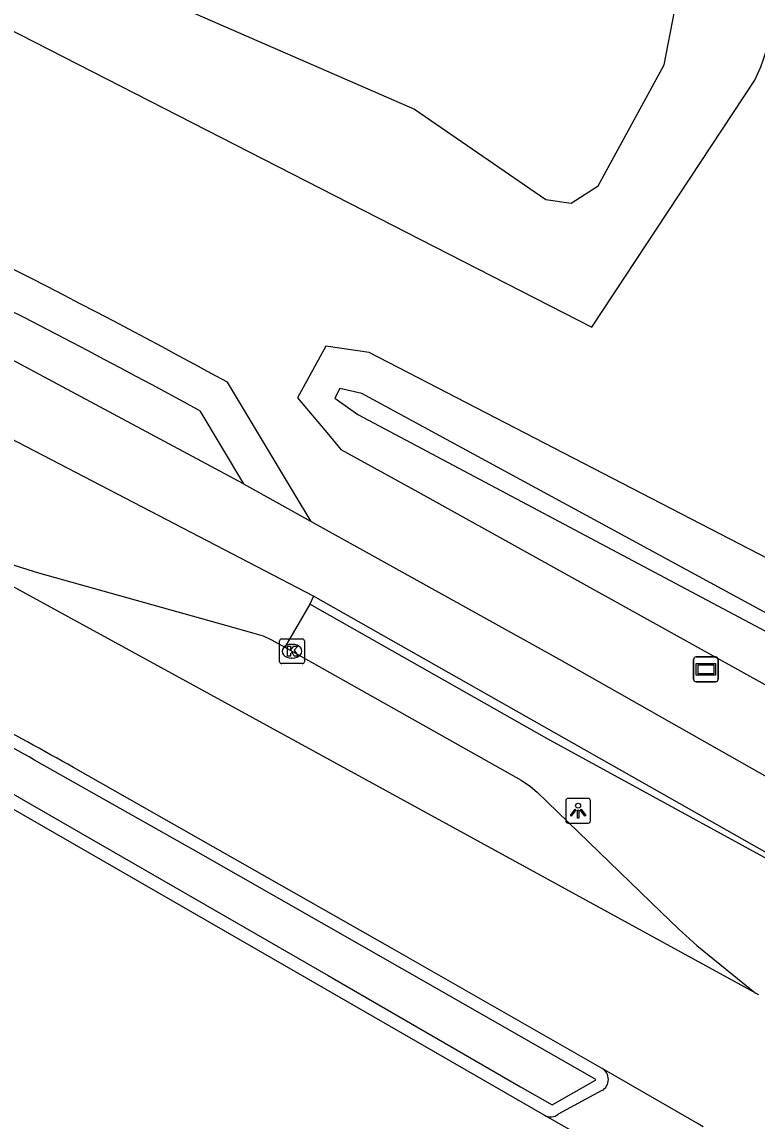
# Model space of a CAD drawing. Extents: x 156141 to 158132, y 385651 to 388399.
# Drawn here: x 157095 to 157124.66, y 386115.7 to 386160.05 of the extents above; entities that cross this region are included whole.
import ezdxf

# ---------------------------------------------------------------- set-up
doc = ezdxf.new("R2010")
doc.units = 0
for name, color, linetype in [('IMGEO_Fietspad_gesloten', 7, 'Continuous'), ('IMGEO_Fietspad_open', 7, 'Continuous'), ('IMGEO_Kolk', 7, 'Continuous'), ('IMGEO_Lichtpunt', 7, 'Continuous'), ('IMGEO_Loofbos', 7, 'Continuous'), ('IMGEO_Rijbaan_lokaal_gesloten', 7, 'Continuous'), ('IMGEO_Rijbaan_lokaal_open', 7, 'Continuous'), ('IMGEO_Verkeerseiland_open', 7, 'Continuous'), ('IMGEO_Verklikker', 7, 'Continuous'), ('IMGEO_Voetpad_open', 7, 'Continuous'), ('IMGEO_Waterloop', 7, 'Continuous')]:
    doc.layers.add(name, color=color, linetype=linetype)

msp = doc.modelspace()

# ---------------------------------------------------------------- linework, layer by layer
at = {"layer": 'IMGEO_Fietspad_gesloten'}
for points in [[(157103.938, 386141.414), (157090.83, 386148.434)], [(157106.768, 386136.88), (157104.487, 386138.066), (157089.537, 386145.838)], [(157103.938, 386141.414), (157106.669, 386139.896)], [(157106.669, 386139.896), (157116.672, 386134.337), (157134.922, 386123.988)], [(157129.231, 386123.991), (157129.321, 386124.103), (157106.768, 386136.88)]]:
    msp.add_lwpolyline(points, dxfattribs=at)
at = {"layer": 'IMGEO_Fietspad_open'}
for points in [[(157106.768, 386136.88), (157106.612, 386136.552)], [(157129.231, 386123.991), (157116.177, 386131.137), (157106.612, 386136.552)]]:
    msp.add_lwpolyline(points, dxfattribs=at)
at = {"layer": 'IMGEO_Kolk'}
for p, q in [((157105.394, 386134.227), (157105.394, 386135.079)), ((157105.469, 386135.153), (157106.321, 386135.153)), ((157105.882, 386134.933), (157105.907, 386134.933)), ((157106.395, 386135.079), (157106.395, 386134.227)), ((157105.905, 386134.373), (157105.88, 386134.373)), ((157106.321, 386134.153), (157105.469, 386134.153))]:
    msp.add_line(p, q, dxfattribs=at)
for points in [[(157105.394, 386134.227), (157105.394, 386135.079)], [(157105.469, 386135.153), (157106.321, 386135.153)], [(157105.715, 386134.853), (157105.838, 386134.853), (157105.838, 386134.702), (157105.968, 386134.853), (157106.132, 386134.853), (157105.986, 386134.702), (157106.139, 386134.453), (157105.987, 386134.453), (157105.902, 386134.617), (157105.838, 386134.55), (157105.838, 386134.453), (157105.715, 386134.453), (157105.715, 386134.853)], [(157106.395, 386135.079), (157106.395, 386134.227)], [(157106.321, 386134.153), (157105.469, 386134.153)]]:
    msp.add_lwpolyline(points, dxfattribs=at)
for centre, start, end in [((157105.471, 386135.077), 91.552, 178.448), ((157105.471, 386135.077), 91.552, 178.448), ((157106.319, 386135.077), 1.552, 88.448), ((157106.319, 386135.077), 1.552, 88.448), ((157105.471, 386134.229), 181.552, 268.448), ((157105.471, 386134.229), 181.552, 268.448), ((157106.319, 386134.229), 271.552, 358.448), ((157106.319, 386134.229), 271.552, 358.448)]:
    msp.add_arc(centre, 0.0765, start, end, dxfattribs=at)
for centre, major_axis, ratio, start_param, end_param in [((157105.881, 386134.653), (-0.387, 0.002), 0.722429, 4.712389, 7.853982), ((157105.906, 386134.653), (-0.39, 0.002), 0.717154, 1.570796, 4.712389)]:
    msp.add_ellipse(centre, major_axis=major_axis, ratio=ratio, start_param=start_param, end_param=end_param, dxfattribs=at)
at = {"layer": 'IMGEO_Lichtpunt'}
for p, q in [((157116.939, 386128.623), (157116.939, 386127.816)), ((157116.939, 386128.623), (157116.939, 386127.816)), ((157117.841, 386128.718), (157117.033, 386128.718)), ((157117.841, 386128.718), (157117.033, 386128.718)), ((157117.935, 386127.816), (157117.935, 386128.623)), ((157117.935, 386127.816), (157117.935, 386128.623)), ((157117.033, 386127.722), (157117.841, 386127.722)), ((157117.033, 386127.722), (157117.841, 386127.722))]:
    msp.add_line(p, q, dxfattribs=at)
for points in [[(157117.313, 386128.287), (157117.352, 386128.259), (157117.164, 386127.997), (157117.126, 386128.024), (157117.313, 386128.287)], [(157117.415, 386128.239), (157117.462, 386128.239), (157117.462, 386127.917), (157117.415, 386127.917), (157117.415, 386128.239)], [(157117.525, 386128.259), (157117.563, 386128.286), (157117.75, 386128.024), (157117.711, 386127.996), (157117.525, 386128.259)]]:
    msp.add_lwpolyline(points, dxfattribs=at)
msp.add_circle((157117.438, 386128.421), 0.0994, dxfattribs=at)
for centre, start, end in [((157117.033, 386128.623), 90, 180), ((157117.033, 386128.623), 90, 180), ((157117.841, 386128.623), 0, 90), ((157117.841, 386128.623), 0, 90), ((157117.033, 386127.816), 180, 270), ((157117.033, 386127.816), 180, 270), ((157117.841, 386127.816), 270, 0), ((157117.841, 386127.816), 270, 360)]:
    msp.add_arc(centre, 0.0946, start, end, dxfattribs=at)
at = {"layer": 'IMGEO_Loofbos'}
for points in [[(156752.693, 386319.228), (156787.825, 386302.101), (156862.258, 386266.393), (156895.558, 386250), (156937.684, 386229.262), (157000, 386199.365), (157015.458, 386191.949), (157034.317, 386182.486), (157050.226, 386178.35), (157087.44, 386163.379), (157117.992, 386147.727), (157124.568, 386157.701)], [(157163.497, 386144.088), (157147.074, 386134.98), (157136.75, 386132.939), (157133.77, 386133.907), (157109.002, 386146.714), (157107.253, 386146.967), (157106.12, 386144.881), (157107.366, 386143.394), (157107.863, 386142.8), (157110.967, 386141.093), (157135.678, 386127.367)]]:
    msp.add_lwpolyline(points, dxfattribs=at)
msp.add_arc((157117.582, 386161.141), 7.787, 333.7823, 8.0164, dxfattribs=at)
at = {"layer": 'IMGEO_Rijbaan_lokaal_gesloten'}
for points in [[(157124.58, 386120.873), (157101.902, 386133.282), (157090.855, 386139.327)], [(157080.838, 386136.228), (157106.016, 386121.735), (157116.081, 386115.931)], [(157118.406, 386117.82), (157109.931, 386122.656), (157097.083, 386129.962)], [(157124.58, 386120.873), (157124.714, 386120.801)], [(157122.488, 386115.468), (157122.284, 386115.583), (157118.508, 386117.767), (157118.406, 386117.82)], [(157116.081, 386115.931), (157119.833, 386113.801), (157120.212, 386113.595)]]:
    msp.add_lwpolyline(points, dxfattribs=at)
msp.add_arc((156947.211, 385862.406), 306.672, 60.74451, 62.33712, dxfattribs=at)
at = {"layer": 'IMGEO_Rijbaan_lokaal_open'}
for points in [[(157090.855, 386139.327), (157095.67, 386137.824), (157103.214, 386135.71), (157104.36, 386135.389), (157104.734, 386135.28), (157105.07, 386135.116), (157105.604, 386134.815)], [(157105.604, 386134.815), (157115.139, 386129.451), (157115.522, 386129.19), (157115.787, 386128.963), (157120.774, 386124.138), (157121.49, 386123.452), (157122.227, 386122.786), (157124.58, 386120.873)]]:
    msp.add_lwpolyline(points, dxfattribs=at)
at = {"layer": 'IMGEO_Verkeerseiland_open'}
for points in [[(157081.073, 386136.764), (157092.4, 386130.173), (157107.354, 386121.567)], [(157107.354, 386121.567), (157115.116, 386117.074), (157116.391, 386116.354), (157118.146, 386117.345), (157118.147, 386117.38), (157111.973, 386120.905), (157102.114, 386126.536), (157095.5, 386130.265)]]:
    msp.add_lwpolyline(points, dxfattribs=at)
msp.add_arc((157033.068, 386022.084), 124.904, 60.01032, 63.68919, dxfattribs=at)
at = {"layer": 'IMGEO_Verklikker'}
for p, q in [((157122.198, 386134.424), (157122.988, 386134.424)), ((157122.988, 386134.424), (157122.198, 386134.424)), ((157122.098, 386133.524), (157122.098, 386134.324)), ((157122.098, 386134.324), (157122.098, 386133.524)), ((157123.088, 386134.324), (157123.088, 386133.524)), ((157123.088, 386133.524), (157123.088, 386134.324)), ((157122.988, 386133.424), (157122.198, 386133.424)), ((157122.198, 386133.424), (157122.988, 386133.424))]:
    msp.add_line(p, q, dxfattribs=at)
for points in [[(157122.199, 386134.156), (157122.987, 386134.156), (157122.987, 386133.692), (157122.199, 386133.692), (157122.199, 386134.156)], [(157122.264, 386134.091), (157122.264, 386133.757), (157122.922, 386133.757), (157122.922, 386134.091), (157122.264, 386134.091)]]:
    msp.add_lwpolyline(points, dxfattribs=at)
for centre, start, end in [((157122.198, 386134.324), 90, 180), ((157122.198, 386134.324), 90, 180), ((157122.988, 386134.324), 0, 90), ((157122.988, 386134.324), 360, 90), ((157122.198, 386133.524), 180, 270), ((157122.198, 386133.524), 180, 270), ((157122.988, 386133.524), 270, 0), ((157122.988, 386133.524), 270, 0)]:
    msp.add_arc(centre, 0.1, start, end, dxfattribs=at)
at = {"layer": 'IMGEO_Voetpad_open'}
for points in [[(157106.669, 386139.896), (157106.04, 386140.941), (157103.29, 386145.509)], [(157102.178, 386144.355), (157103.938, 386141.414)], [(157106.612, 386136.552), (157105.604, 386134.815)], [(157118.399, 386116.925), (157116.64, 386115.971)]]:
    msp.add_lwpolyline(points, dxfattribs=at)
for centre, radius, start, end in [((156954.647, 385874.038), 309.501, 61.29718, 65.73109), ((156959.162, 385882.983), 297.941, 61.31358, 65.80644), ((157118.145, 386117.375), 0.516, 299.444, 59.6598), ((157116.329, 386116.395), 0.526, 241.9147, 306.2711)]:
    msp.add_arc(centre, radius, start, end, dxfattribs=at)
at = {"layer": 'IMGEO_Waterloop'}
for points in [[(157077.726, 386170.958), (157110.841, 386156.532), (157116.134, 386152.878), (157117.164, 386152.738), (157118.242, 386153.44), (157120.911, 386158.312), (157121.333, 386160.466)], [(157136.793, 386130.178), (157136.359, 386130.173), (157135.91, 386130.286), (157108.715, 386145.06), (157107.819, 386145.255), (157107.619, 386144.87), (157108.546, 386144.213), (157135.881, 386129.68), (157136.254, 386129.552), (157136.7, 386129.547), (157148.037, 386132.129), (157168.797, 386144.229), (157168.428, 386144.845), (157147.95, 386132.858), (157136.793, 386130.178)]]:
    msp.add_lwpolyline(points, dxfattribs=at)

doc.saveas('drawing.dxf')
